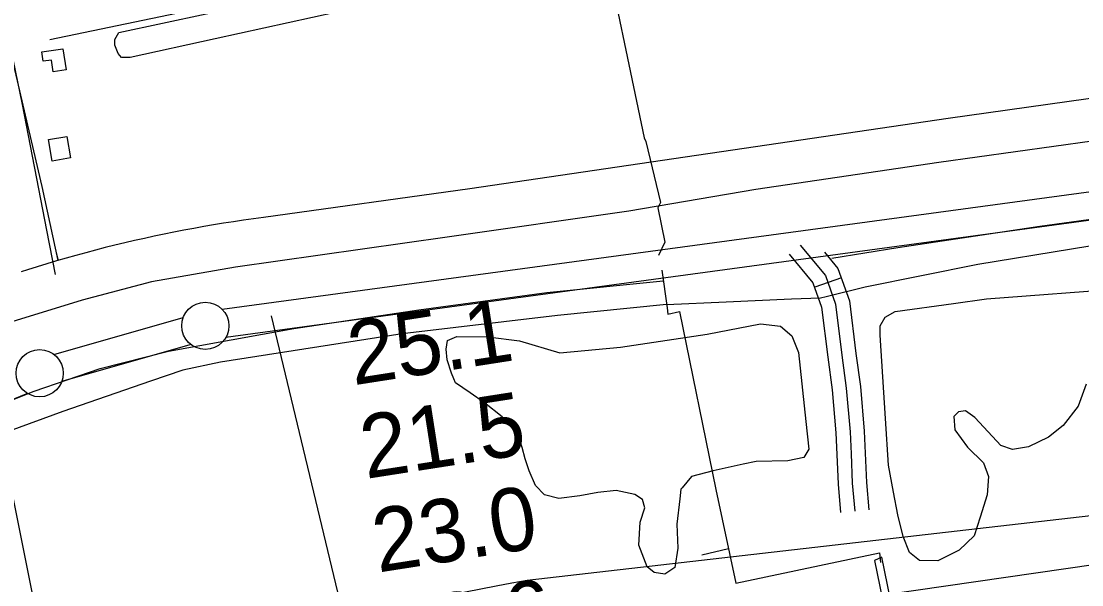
# Model space of a CAD drawing. Extents: x 3477039 to 3515015, y 546746 to 572297.
# Drawn here: x 3493230 to 3494355, y 565914 to 566511 of the extents above; entities that cross this region are included whole.
import ezdxf

# ---------------------------------------------------------------- set-up
doc = ezdxf.new("R2010")
doc.units = 0
for name, color, linetype in [('V-BLDG-OTLN', 7, 'Continuous'), ('V-CHAN-DOCK', 7, 'Continuous'), ('V-FLOD-BASE', 7, 'Continuous'), ('V-LEVE-TOET', 7, 'Continuous'), ('V-RIVR-RANG', 7, 'Continuous'), ('V-ROAD-CNTR', 7, 'Continuous'), ('V-SITE-VEGE', 7, 'Continuous'), ('V-SURV-LINE', 7, 'Continuous'), ('V-TOPO-BNDY', 7, 'Continuous'), ('V-TOPO-MINR', 7, 'Continuous'), ('V-TOPO-SHOR', 7, 'Continuous'), ('V-UTIL-LINE', 7, 'Continuous')]:
    doc.layers.add(name, color=color, linetype=linetype)

msp = doc.modelspace()

# ---------------------------------------------------------------- linework, layer by layer
at = {"layer": 'V-BLDG-OTLN'}
for points in [[(3493274.7, 566481.5), (3493278.1, 566459.3), (3493264.4, 566457.2), (3493262.6, 566469.6), (3493253.7, 566468.3), (3493252.2, 566478.1)], [(3493278.7, 566388.7), (3493282.6, 566365.9), (3493263.3, 566362.5), (3493259.4, 566385.3)]]:
    msp.add_lwpolyline(points, close=True, dxfattribs=at)
at = {"layer": 'V-CHAN-DOCK'}
msp.add_lwpolyline([(3494135, 565939.6), (3494174.5, 565746.9), (3494194, 565750.9), (3494193.1, 565755), (3494227.7, 565762.1), (3494225.8, 565771.4), (3494210.1, 565768.1), (3494210.3, 565767.4), (3494192.2, 565763.8), (3494190.6, 565771.6), (3494178.5, 565769.1), (3494142.9, 565943.2), (3494135, 565939.6)], dxfattribs=at)
at = {"layer": 'V-FLOD-BASE'}
for points in [[(3494089.9, 566259.9), (3494159.8, 566271.1), (3494310.2, 566293.5), (3494480.5, 566316.8), (3494630.3, 566339.2), (3494659.6, 566341.9), (3494614.9, 566318.8), (3494590.8, 566308.9)], [(3492159.4, 565648.5), (3492160.1, 565674.5), (3492247.8, 565712.6), (3492387.9, 565767.8), (3492546.2, 565833), (3492665.7, 565881.9), (3492783.4, 565930.9), (3492872.9, 565966.6), (3492912.9, 565983.4), (3493025.9, 566030), (3493120.7, 566069.8), (3493244.3, 566118.8), (3493314.3, 566142.9), (3493386.6, 566161.1), (3493519.4, 566185.4), (3493652.1, 566204.9), (3493787.8, 566223.3), (3493911.1, 566235.8)]]:
    msp.add_lwpolyline(points, dxfattribs=at)
at = {"layer": 'V-LEVE-TOET'}
for points in [[(3496080.2, 566452), (3495886.6, 566457.5), (3495633.7, 566455.3), (3495390.2, 566451.3), (3495170.2, 566456.4), (3495035.8, 566458), (3494947.5, 566457), (3494877.4, 566456.3), (3494775.8, 566444.7), (3494565.5, 566414.6), (3494406.3, 566389.4), (3494203.1, 566361), (3494009.2, 566332.5), (3493874.7, 566309.4), (3493682, 566282.1), (3493457.7, 566250.4), (3493368.4, 566234.6), (3493294.9, 566215.2), (3493192.5, 566183.7)], [(3493914.4, 566210.6), (3493977.8, 566213.6), (3494047.1, 566216.6), (3494077.6, 566217.6), (3494083.9, 566219.2), (3494125.2, 566229.5), (3494244.5, 566253.3), (3494443.1, 566285.8)], [(3493914.4, 566210.6), (3493798.8, 566199.1), (3493634.3, 566179.8), (3493441.6, 566149.6), (3493401.7, 566141.1), (3493367.6, 566129.6), (3493274.6, 566097.4), (3493217.5, 566076.7), (3493142.8, 566047.9), (3493025.7, 565997.8), (3492954.5, 565970.1), (3492865.6, 565929.1), (3492729, 565877.4), (3492597.8, 565823.8), (3492448.9, 565766.2), (3492309.5, 565712.7), (3492177, 565655), (3492068.7, 565608.3), (3491885.7, 565535.7), (3491757.9, 565483.9)]]:
    msp.add_lwpolyline(points, dxfattribs=at)
at = {"layer": 'V-RIVR-RANG'}
msp.add_line((3493495.4, 566198.6), (3493775.7, 565031.8), dxfattribs=at)
at = {"layer": 'V-ROAD-CNTR'}
msp.add_line((3494099.9, 566238.9), (3494071.6, 566228.9), dxfattribs=at)
for points in [[(3493267.6, 566265.6), (3493269.6, 566257.2), (3493252.5, 566335.5), (3493211.3, 566512.5), (3493189.9, 566614.6)], [(3494845.9, 566495.3), (3494613.1, 566463.9), (3494213.2, 566407.8), (3493706, 566333.1), (3493487.3, 566302.9)], [(3494845.9, 566495.3), (3494613.1, 566463.9), (3494213.2, 566407.8), (3493706, 566333.1), (3493487.3, 566302.9)], [(3493219.1, 566482.5), (3493231.3, 566422.6), (3493257.3, 566289.3), (3493266.5, 566242.6)], [(3493487.3, 566302.9), (3493476.7, 566301.5), (3493466.1, 566300), (3493455.5, 566298.4), (3493445, 566296.8), (3493434.4, 566295), (3493423.9, 566293.2), (3493413.4, 566291.3), (3493402.9, 566289.4), (3493392.4, 566287.3), (3493381.9, 566285.2), (3493371.5, 566283), (3493361, 566280.7), (3493350.6, 566278.4), (3493340.2, 566276), (3493329.8, 566273.4), (3493319.4, 566270.9), (3493309.1, 566268.2), (3493298.8, 566265.5), (3493288.4, 566262.6), (3493278.2, 566259.7), (3493267.9, 566256.8), (3493257.7, 566253.7), (3493247.4, 566250.6), (3493237.2, 566247.4), (3493230.4, 566245.2)], [(3493487.3, 566302.9), (3493476.7, 566301.5), (3493466.1, 566300), (3493455.5, 566298.4), (3493445, 566296.8), (3493434.4, 566295), (3493423.9, 566293.2), (3493413.4, 566291.3), (3493402.9, 566289.4), (3493392.4, 566287.3), (3493381.9, 566285.2), (3493371.5, 566283), (3493361, 566280.7), (3493350.6, 566278.4), (3493340.2, 566276), (3493329.8, 566273.4), (3493319.4, 566270.9), (3493309.1, 566268.2), (3493298.8, 566265.5), (3493288.4, 566262.6), (3493278.2, 566259.7), (3493267.9, 566256.8), (3493257.7, 566253.7), (3493247.4, 566250.6), (3493237.2, 566247.4), (3493230.4, 566245.2)], [(3494056.1, 566273.6), (3494083.1, 566241.4), (3494093.7, 566211.1), (3494100.4, 566156.9), (3494105.1, 566122), (3494109.1, 566075.7), (3494110.2, 566052.7), (3494111.4, 566021.3), (3494114, 565991.8)], [(3494044.6, 566264), (3494069.8, 566233.8), (3494079, 566207.7), (3494085.5, 566155), (3494090.2, 566120.4), (3494094.1, 566074.7), (3494095.2, 566052), (3494096.4, 566020.4), (3494099, 565990.5)], [(3494082, 566266.1), (3494096.3, 566248.9), (3494108.4, 566214.6), (3494115.3, 566158.8), (3494120, 566123.7), (3494124, 566076.7), (3494125.2, 566053.3), (3494126.4, 566022.3), (3494128.9, 565993.1)]]:
    msp.add_lwpolyline(points, dxfattribs=at)
at = {"layer": 'V-SITE-VEGE'}
for points in [[(3493750.9, 566564.5), (3493616.7, 566531.4), (3493436.1, 566492.2), (3493346, 566472.3), (3493336.6, 566472.4), (3493333.1, 566476.5), (3493329.7, 566485.4), (3493329.7, 566491.3), (3493333.9, 566498.9), (3493472.8, 566528.4), (3493613.4, 566560.8), (3493723.4, 566584.7), (3493738.1, 566585.1), (3493744.6, 566581.6), (3493751.5, 566572.7), (3493752.7, 566567.4)], [(3493690.7, 566127.9), (3493689, 566132), (3493686.7, 566137.9), (3493682.1, 566152.1), (3493681, 566163.3), (3493682.2, 566172.7), (3493692.3, 566176.7), (3493725.2, 566176.5), (3493758.7, 566172.1), (3493801.5, 566159.4), (3493865.7, 566165.4), (3493957.5, 566179.4), (3494014.1, 566190.2), (3494035.2, 566187.7), (3494047.5, 566177.6), (3494054.4, 566159.9), (3494062.1, 566086.9), (3494065.4, 566057.5), (3494060.1, 566048.7), (3494043, 566045.3), (3494009.4, 566044.4), (3493995.9, 566041.5), (3493964.1, 566034.7), (3493941.1, 566028.4), (3493931, 566016.7), (3493929.8, 566015), (3493928.6, 566005), (3493925.4, 565977.9), (3493926.4, 565952.6), (3493923.3, 565932.1), (3493912.7, 565925.1), (3493901.5, 565927), (3493893.9, 565932.9), (3493885.3, 565955.9), (3493886.6, 565980), (3493891.5, 565995.3), (3493889.2, 566004.1), (3493881, 566009.4), (3493861, 566013.7), (3493841.6, 566011.5), (3493822.7, 566008.1), (3493800.4, 566005.3), (3493785.1, 566009), (3493775.8, 566019.1), (3493768.8, 566034.4), (3493764.8, 566047.4), (3493761.4, 566059.2), (3493757.9, 566069.8), (3493751.5, 566080.4), (3493740.4, 566091.7), (3493721.7, 566106.5), (3493706.5, 566117.2)]]:
    msp.add_lwpolyline(points, close=True, dxfattribs=at)
msp.add_lwpolyline([(3494359.4, 566126.4), (3494351, 566103), (3494335, 566082.5), (3494319.6, 566070.3), (3494298.3, 566059.8), (3494281.3, 566057), (3494268.9, 566061.2), (3494255.5, 566076), (3494241.5, 566090.9), (3494231.6, 566098), (3494223.9, 566096.9), (3494219.2, 566092.2), (3494220.2, 566078.1), (3494233.6, 566059.7), (3494250.6, 566043.1), (3494255.8, 566028.4), (3494254.4, 566009), (3494247.2, 565985.5), (3494240.6, 565965.6), (3494224.6, 565950.4), (3494202.2, 565939.4), (3494182.7, 565939.6), (3494172.2, 565947.9), (3494165.3, 565965), (3494159.6, 565988), (3494155.1, 566012.1), (3494150, 566040.4), (3494146.8, 566089.8), (3494141, 566178.1), (3494141.1, 566188.1), (3494146.5, 566197.4), (3494157.1, 566203.2), (3494218.9, 566211.6), (3494253.6, 566216.6), (3494403.1, 566227.9)], dxfattribs=at)
at = {"layer": 'V-SURV-LINE'}
for points in [[(3493443.4, 566205.6), (3494920.7, 566405.6)], [(3494924.7, 566375.9), (3493447.4, 566175.9)], [(3493265.1, 566157.8), (3493402.3, 566197)], [(3493410.5, 566168.2), (3493273.3, 566129)], [(3493237.2, 566116.5), (3492906.1, 565981.1)]]:
    msp.add_lwpolyline(points, dxfattribs=at)
for centre in [(3493425.6, 566188.1), (3493250, 566137.9)]:
    msp.add_circle(centre, 25, dxfattribs=at)
at = {"layer": 'V-TOPO-BNDY'}
msp.add_line((3492345.6, 570356.9), (3493273.5, 565748.2), dxfattribs=at)
at = {"layer": 'V-TOPO-MINR'}
for points in [[(3496018.5, 565990.4), (3495030.9, 566053.6), (3495008.3, 566054.6), (3494985.6, 566054.9), (3494963, 566054.2), (3494940.3, 566052.8), (3493766.7, 565918.3), (3493750.4, 565915.4), (3493734.1, 565912.4), (3493717.8, 565909.3), (3493701.5, 565906.2), (3492483.3, 565669.6)], [(3496192.9, 565942.6), (3495637.8, 565984.6), (3495529.3, 565992.4), (3495420.8, 565999.8), (3495312.3, 566006.3), (3495203.7, 566012.4), (3494999, 566023.1), (3494992.7, 566023.3), (3494986.4, 566023.3), (3494980.1, 566023.1), (3494973.8, 566022.7), (3494115.1, 565898.8), (3494041.3, 565886.2), (3493967.6, 565873), (3493894, 565859.4), (3493797, 565840.9), (3493772, 565836), (3493747, 565830.8), (3493722.1, 565825.3), (3493697.2, 565819.5), (3492747.2, 565579.2)]]:
    msp.add_lwpolyline(points, dxfattribs=at)
at = {"layer": 'V-TOPO-SHOR'}
msp.add_lwpolyline([(3493260.7, 566491.5), (3494277.5, 566702.8), (3494605.5, 566764.8)], dxfattribs=at)
at = {"layer": 'V-UTIL-LINE'}
for p, q in [((3493909.4, 566247.2), (3493915.1, 566207.2)), ((3493980.3, 565952), (3493952.1, 565945.4))]:
    msp.add_line(p, q, dxfattribs=at)
for points in [[(3493732.5, 566990.9), (3493736.2, 566964.7), (3493742.9, 566966.6), (3493764.9, 566860.8), (3493806.6, 566835.8), (3493813, 566797.7), (3493812, 566795.8), (3493817.4, 566753), (3493816.4, 566746.3), (3493841.1, 566622.5), (3493843.9, 566612), (3493890.7, 566387.2), (3493892.6, 566383.4), (3493908.3, 566318.6), (3493905.4, 566312.9), (3493912.7, 566276.7), (3493906, 566262.5)], [(3493915.1, 566207.2), (3493916, 566200.6), (3493928.4, 566203.3), (3493966.9, 566014.7), (3493988, 565915.6), (3494140.4, 565947.8), (3494141.3, 565937.3)]]:
    msp.add_lwpolyline(points, dxfattribs=at)

# ---------------------------------------------------------------- texts
at = {"layer": 'V-RIVR-RANG'}
for s, p in [('25.1', (3493582.5, 566125)), ('21.5', (3493595.8, 566025.9)), ('23.0', (3493608.6, 565926.7)), ('20.6', (3493625.3, 565828.1))]:
    msp.add_text(s, height=67, rotation=8.8683, dxfattribs=at).set_placement(p)

doc.saveas('drawing.dxf')
